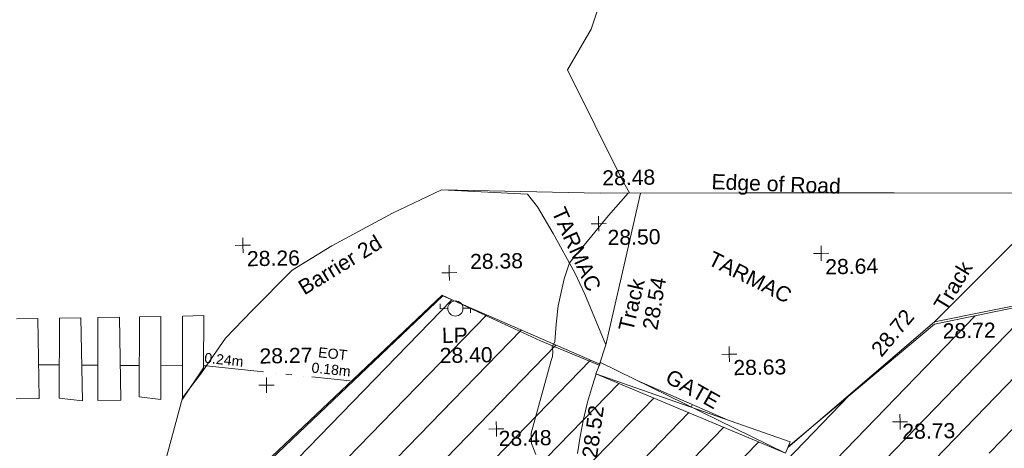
# Model space of a CAD drawing. Header units: millimetres. Extents: x -290717 to 520720, y -103372 to 287762.
# Tile 273 of 375: x -6642 to 17748, y 164211 to 174836. Entities that reach past the tile are written whole.
import ezdxf

# ---------------------------------------------------------------- set-up
doc = ezdxf.new("R2010")
doc.units = ezdxf.units.MM
doc.linetypes.add('IMPORT-HIDDEN2 _3_', pattern=[4762.5, 3175, -1587.5])
doc.linetypes.add('IMPORT-UG_ELEC_STREET LIGHTING_QLB2 _2_', pattern=[2700, 1500, -300.0000000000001, 0, -250, 150, -300.0000000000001, 0, -200])
for name, color, linetype, lineweight, true_color in [('00_TOPO_FENCE', 7, 'Continuous', 9, 0x3f7f4f), ('00_TOPO_FURN_BARRIER_2D', 7, 'Continuous', 9, 0x666666), ('00_TOPO_FURN_LAMP_POST', 7, 'Continuous', 9, 0x666666), ('00_TOPO_GATE', 7, 'Continuous', 9, 0xa50000), ('00_TOPO_HOARDING', 7, 'Continuous', 9, 0x67a552), ('00_TOPO_LEVEL_SPOT', 7, 'Continuous', 9, 0x666666), ('00_TOPO_TRACK', 7, 'Continuous', 9, 0x666666), ('00_UAV_LEVEL_SPOT', 7, 'Continuous', 9, 0x666666), ('00_UAV_TRACK', 7, 'Continuous', 9, 0x666666), ('01_DTM_CONTOUR_MNR', 7, 'Continuous', 9, 0xa5a552), ('12333-PUM-2D-U-0001-C01 - Rev2_REVIT IMPORT_dwg', 7, 'Continuous', 9, 0x767676), ('PUM-CHAMBER EXTENTS', 6, 'IMPORT-HIDDEN2 _3_', 9, 0xff00ff), ('PUM-ELECTRIC-SL-QLB2', 7, 'IMPORT-UG_ELEC_STREET LIGHTING_QLB2 _2_', 9, 0xff7f7f), ('PUM-UNABLE TO SURVEY', 190, 'Continuous', 9, 0x7f00ff)]:
    doc.layers.add(name, color=color, linetype=linetype, lineweight=lineweight, true_color=true_color)
for name, color, linetype, lineweight in [('00_TOPO_PEDASTRIAN', 7, 'Continuous', 9), ('00_TOPO_ROAD_EDGE', 7, 'Continuous', 9), ('00_TOPO_SURVEY_TEXT', 7, 'Continuous', 9)]:
    doc.layers.add(name, color=color, linetype=linetype, lineweight=lineweight)
doc.styles.add('Arial_1', font='arial.ttf', dxfattribs={"height": 250})
doc.styles.add('Swis721 Lt BT_2', font='swissl.ttf', dxfattribs={"height": 375})

# ---------------------------------------------------------------- blocks, each defined once
blk = doc.blocks.new('12333-PUM-2D-U-0001-C01 - Rev2_REVIT IMPORT_dwg__U40-2077190-Site Location Plan Existing')
at = {"layer": '00_TOPO_GATE', "color": 9, "true_color": 0xe1aaaa}
for p, q in [((-8407.096723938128, 5759.843193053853), (-8731.494364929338, 5255.099583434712)), ((-162.198893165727, -252.3717866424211), (-8407.096723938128, 5759.843193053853)), ((162.1988931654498, 252.3717866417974), (-8407.096723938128, 5759.843193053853)), ((162.1988931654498, 252.3717866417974), (-8731.494364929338, 5255.099583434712)), ((162.1988931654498, 252.3717866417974), (-162.198893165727, -252.3717866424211))]:
    blk.add_line(p, q, dxfattribs=at)
blk = doc.blocks.new('12333-PUM-2D-U-0001-C01 - Rev2_REVIT IMPORT_dwg_MSL_Lamp_Post_SYM-2077199-Site Location Plan Existing')
at = {"layer": '00_TOPO_FURN_LAMP_POST', "color": 254, "true_color": 0xcccccc, "flags": 128}
for points in [[(-500.1060478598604, 0), (-1000.212095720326, 0), (-1000.212095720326, 316.7338303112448)], [(500.1060478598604, 0), (1000.21209571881, 0), (1000.21209571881, -316.7338303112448)]]:
    blk.add_lwpolyline(points, dxfattribs=at)
at = {"layer": '00_TOPO_FURN_LAMP_POST', "color": 254, "true_color": 0xcccccc}
blk.add_circle((0, 0), 500.1060478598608, dxfattribs=at)
blk = doc.blocks.new('12333-PUM-2D-U-0001-C01 - Rev2_REVIT IMPORT_dwg_MM-2077200-Site Location Plan Existing')
at = {"layer": '00_TOPO_LEVEL_SPOT', "color": 254, "true_color": 0xcccccc, "flags": 128}
for points in [[(0, -500.0000000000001), (0, 0), (-500.0000000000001, 0)], [(500.0000000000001, 0), (0, 0), (0, 500.0000000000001)]]:
    blk.add_lwpolyline(points, dxfattribs=at)
blk = doc.blocks.new('12333-PUM-2D-U-0001-C01 - Rev2_REVIT IMPORT_dwg_UAV-2077255-Site Location Plan Existing')
at = {"layer": '00_UAV_LEVEL_SPOT', "color": 254, "true_color": 0xcccccc, "flags": 128}
for points in [[(0, -500.0000000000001), (0, 0), (-500.0000000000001, 0)], [(500.0000000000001, 0), (0, 0), (0, 500.0000000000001)]]:
    blk.add_lwpolyline(points, dxfattribs=at)
blk = doc.blocks.new('12333-PUM-2D-U-0001-C01 - Rev2_REVIT IMPORT_dwg_MGS62954_T2_Galway_ITM_3d_Rev1-2077680-Site Location Plan Existing')
at = {"layer": '00_TOPO_FENCE', "color": 254, "true_color": 0xcccccc, "flags": 128}
blk.add_lwpolyline([(533917210.8499775, 725719413.5790299), (533920897.2640227, 725722460.6173444), (533924975.9873791, 725723213.0356815), (533932823.7300687, 725724684.2544779), (533936834.0553869, 725725447.237831), (533940594.3079118, 725725466.5095568), (533946282.1384676, 725725466.6874781), (533949005.3609898, 725725595.4479479), (533953007.702599, 725725884.8935099), (533956868.8166244, 725726174.3537372), (533962564.0963076, 725726634.5533946), (533967466.2553149, 725727097.4780558), (533974024.9029548, 725727775.8969332), (533981580.335156, 725728558.1503834), (533988359.9939131, 725729322.6214048), (533990621.5881839, 725729601.8056606), (533993695.217885, 725730037.3716668), (533996392.6667585, 725727018.971834)], dxfattribs=at)
at = {"layer": '00_TOPO_FURN_BARRIER_2D', "color": 254, "true_color": 0xcccccc, "flags": 128}
blk.add_lwpolyline([(533912746.2515495, 725722036.5052344), (533912244.5524409, 725723304.2888194), (533912013.8884007, 725723831.2832826), (533911492.0118245, 725724821.5267333), (533911114.5409276, 725725483.6262214), (533910871.5686212, 725725807.1835822), (533908739.4146973, 725725947.7958801), (533907519.8137714, 725725393.8415568), (533906006.0803792, 725724606.2349731), (533905008.1017365, 725724018.0886515), (533903999.525553, 725723038.6678252), (533903333.035863, 725722365.2913063), (533902722.7423441, 725721520.3442726), (533902242.4378697, 725720908.0718657), (533901909.8754309, 725719778.1689265), (533901578.0845126, 725718621.573389), (533901445.6683447, 725718133.7352378), (533901359.258571, 725717831.0735658), (533901257.0911521, 725717473.2186562), (533901227.7307974, 725717172.7332674), (533901283.8736469, 725716552.4424427)], dxfattribs=at)
at = {"layer": '00_TOPO_HOARDING', "color": 254, "true_color": 0xcccccc, "flags": 128}
blk.add_lwpolyline([(533901164.4935371, 725708800.8826447), (533901283.8736469, 725716552.4424427), (533904103.5003007, 725719117.0899415), (533908717.6642132, 725723341.5498246), (533909955.8834306, 725722731.1892513), (533911130.0641741, 725722160.4057598), (533912574.6789336, 725721533.7209555), (533912546.7371247, 725721459.8727777)], dxfattribs=at)
at = {"layer": '00_TOPO_PEDASTRIAN', "color": 254, "true_color": 0xcccccc}
for p, q in [((533898157.5, 725722932.6000001), (533898690.9, 725722932.6000001)), ((533898690.9, 725722932.6000001), (533898690.9, 725720951.4)), ((533899186.2000001, 725720951.4), (533899224.3000001, 725722932.6000001)), ((533899224.3000001, 725722932.6000001), (533899757.7000001, 725722932.6000001)), ((533899757.7000001, 725722932.6000001), (533899757.7000001, 725720875.2)), ((533900138.7, 725720875.2), (533900176.8, 725722932.6000001)), ((533900176.8, 725722932.6000001), (533900710.2000001, 725722932.6000001)), ((533900710.2000001, 725722932.6000001), (533900710.2000001, 725720875.2000002)), ((533901167.4000001, 725720951.4), (533901205.5, 725722932.6000001)), ((533901205.5, 725722932.6000001), (533901738.9, 725722932.6000001)), ((533901738.9, 725722932.6000001), (533901700.8, 725720875.2)), ((533902234.2, 725720875.2), (533902272.3, 725722932.6000001)), ((533902272.3, 725722932.6000001), (533902805.7000001, 725722932.6000001)), ((533902805.7000001, 725722932.6000001), (533902767.6000001, 725721637.2000002)), ((533902234.2, 725720875.2), (533902767.6000001, 725721637.2000002)), ((533898119.4000001, 725720951.4), (533898690.9, 725720951.4)), ((533899186.2000001, 725720951.4), (533899757.7000001, 725720875.2)), ((533900138.7, 725720875.2), (533900710.2000001, 725720875.2000002)), ((533901167.4000001, 725720951.4), (533901700.8, 725720875.2))]:
    blk.add_line(p, q, dxfattribs=at)
at = {"layer": '00_TOPO_ROAD_EDGE', "color": 254, "true_color": 0xcccccc, "flags": 128}
blk.add_lwpolyline([(533908739.4146973, 725725947.7958801), (533912670.0000001, 725725800.0000001), (533916310.0000002, 725725740.0000001), (533919950.0000001, 725725680.0000001), (533925470.0000001, 725725570.0000002), (533929820.0000001, 725725480), (533936834.0553869, 725725447.2378309)], dxfattribs=at)
at = {"layer": '00_TOPO_TRACK', "color": 254, "true_color": 0xcccccc, "flags": 128}
for points in [[(533912574.6789336, 725721533.7209555), (533912746.2515495, 725722036.5052344), (533913259.047505, 725724116.0623729), (533913670.2224747, 725725783.5128165)], [(533920897.2640226, 725722460.6173444), (533921587.7210253, 725723128.2544619), (533922500.6453577, 725724011.0062728), (533924140.3283564, 725725596.4970801)]]:
    blk.add_lwpolyline(points, dxfattribs=at)
at = {"layer": '00_UAV_TRACK', "color": 254, "true_color": 0xcccccc}
blk.add_line((533912555.5566799, 725721479.9751701), (533912574.6789337, 725721533.7209555), dxfattribs=at)
at = {"layer": '00_UAV_TRACK', "color": 254, "true_color": 0xcccccc, "flags": 128}
blk.add_lwpolyline([(533911998.9246812, 725719352.2799838), (533912072.0557572, 725719779.1423563), (533912162.9978259, 725720202.567886), (533912271.5913437, 725720621.8137411), (533912397.6458011, 725721036.1444219), (533912497.7691252, 725721317.5551151)], dxfattribs=at)
at = {"layer": '01_DTM_CONTOUR_MNR', "color": 254, "true_color": 0xcccccc, "flags": 128}
blk.add_lwpolyline([(533910965.9082897, 725719346.913159), (533910860.2195361, 725719624.3557298), (533910855.3928532, 725719880.352665), (533911387.158753, 725721670.6493634), (533911416.8037975, 725721772.5632912), (533911431.0626704, 725721894.4959129), (533911418.4375001, 725722017.8125001), (533911485.913496, 725722133.6360372), (533911528.062802, 725722568.821256), (533911584.7368422, 725723022.9665073), (533911744.3255664, 725723687.4429868), (533911880.0000001, 725724080.0000001), (533912251.1679515, 725724518.9731265), (533912866.8533876, 725725239.4683203), (533913366.1588774, 725725786.0768225), (533913400.0000001, 725725790), (533913221.0696652, 725726118.926145), (533911920.0000001, 725728870), (533912516.8044635, 725729867.7026081), (533912772.0431522, 725730587.3982459)], dxfattribs=at)
at = {"xscale": 0.375, "yscale": 0.375, "zscale": 0.375}
for name, p in [('12333-PUM-2D-U-0001-C01 - Rev2_REVIT IMPORT_dwg_MM-2077200-Site Location Plan Existing', (533912620, 725725040.0000001)), ('12333-PUM-2D-U-0001-C01 - Rev2_REVIT IMPORT_dwg_MM-2077200-Site Location Plan Existing', (533903800.0000001, 725724660.0000001)), ('12333-PUM-2D-U-0001-C01 - Rev2_REVIT IMPORT_dwg_MM-2077200-Site Location Plan Existing', (533918120, 725724210.0000001)), ('12333-PUM-2D-U-0001-C01 - Rev2_REVIT IMPORT_dwg_MM-2077200-Site Location Plan Existing', (533908901.1960708, 725723889.0514143)), ('12333-PUM-2D-U-0001-C01 - Rev2_REVIT IMPORT_dwg_MSL_Lamp_Post_SYM-2077199-Site Location Plan Existing', (533909036.6232839, 725723002.5854496)), ('12333-PUM-2D-U-0001-C01 - Rev2_REVIT IMPORT_dwg_MM-2077200-Site Location Plan Existing', (533915800.0000001, 725721750)), ('12333-PUM-2D-U-0001-C01 - Rev2_REVIT IMPORT_dwg_MM-2077200-Site Location Plan Existing', (533904325.0012738, 725721183.8921641)), ('12333-PUM-2D-U-0001-C01 - Rev2_REVIT IMPORT_dwg_UAV-2077255-Site Location Plan Existing', (533910000.0000001, 725720000)), ('12333-PUM-2D-U-0001-C01 - Rev2_REVIT IMPORT_dwg_UAV-2077255-Site Location Plan Existing', (533920000.0000001, 725720000))]:
    blk.add_blockref(name, p, dxfattribs=at)
at = {"xscale": 0.4999999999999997, "yscale": 0.4999999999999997, "zscale": 0.4999999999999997, "rotation": 189.0402015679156}
blk.add_blockref('12333-PUM-2D-U-0001-C01 - Rev2_REVIT IMPORT_dwg__U40-2077190-Site Location Plan Existing', (533912546.7371247, 725721459.8727777), dxfattribs=at)
at = {"layer": '00_TOPO_FENCE', "color": 251, "true_color": 0x666666, "insert": (533919283.7974816, 725721836.3260624), "char_height": 375, "width": 1495.902363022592, "attachment_point": 1, "rotation": 49.21899149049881, "line_spacing_factor": 1.005061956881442, "style": 'Swis721 Lt BT_2'}
blk.add_mtext('28.72', dxfattribs=at)
at = {"layer": '00_TOPO_FURN_BARRIER_2D', "insert": (533905109.6648036, 725723710.4867707), "char_height": 375, "width": 2630.888600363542, "attachment_point": 1, "rotation": 30.525213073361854, "line_spacing_factor": 1.005061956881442, "style": 'Swis721 Lt BT_2'}
blk.add_mtext('Barrier 2d', dxfattribs=at)
at = {"layer": '00_TOPO_FURN_LAMP_POST', "char_height": 375, "attachment_point": 1, "line_spacing_factor": 1.005061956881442, "style": 'Swis721 Lt BT_2'}
for s, insert, width in [('LP', (533908688.9483859, 725722527.7166775), 707.5855621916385), ('28.40', (533908626.6658012, 725722029.7678344), 1495.902363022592)]:
    blk.add_mtext(s, dxfattribs=dict(at, insert=insert, width=width))
at = {"layer": '00_TOPO_GATE', "color": 251, "true_color": 0x666666, "insert": (533914361.7820635, 725721426.8637666), "char_height": 375, "width": 1567.13580888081, "attachment_point": 1, "rotation": 329.6262542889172, "line_spacing_factor": 1.005061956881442, "style": 'Swis721 Lt BT_2'}
blk.add_mtext('GATE', dxfattribs=at)
at = {"layer": '00_TOPO_LEVEL_SPOT', "char_height": 375, "width": 1495.902363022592, "attachment_point": 1, "line_spacing_factor": 1.005061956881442, "style": 'Swis721 Lt BT_2'}
for s, insert in [('28.50', (533912836.337939, 725724882.5120711)), ('28.26', (533903895.0808528, 725724512.6102246)), ('28.38', (533909419.551847, 725724346.0109518)), ('28.64', (533918215.0808527, 725724062.6102245)), ('28.27', (533904163.2503946, 725722095.283216)), ('28.63', (533915895.0808528, 725721602.6102245))]:
    blk.add_mtext(s, dxfattribs=dict(at, insert=insert))
at = {"layer": '00_TOPO_ROAD_EDGE', "color": 251, "true_color": 0x666666, "insert": (533912730.627866, 725726360.7463223), "char_height": 375, "width": 1495.902363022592, "attachment_point": 1, "line_spacing_factor": 1.005061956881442, "style": 'Swis721 Lt BT_2'}
blk.add_mtext('28.48', dxfattribs=at)
at = {"layer": '00_TOPO_ROAD_EDGE', "color": 251, "true_color": 0x666666, "insert": (533915446.0454679, 725726225.0532242), "char_height": 375, "width": 3746.879252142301, "attachment_point": 1, "rotation": 356.94181256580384, "line_spacing_factor": 1.005061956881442, "style": 'Swis721 Lt BT_2'}
blk.add_mtext('Edge of Road', dxfattribs=at)
at = {"layer": '00_TOPO_SURVEY_TEXT', "color": 251, "true_color": 0x666666, "char_height": 375, "width": 2450.430537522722, "attachment_point": 1, "line_spacing_factor": 1.005061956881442, "style": 'Swis721 Lt BT_2'}
for insert, rotation in [((533911797.1976888, 725725508.3225831), 293.24506326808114), ((533915452.0311985, 725724328.0930624), 332.5942265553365)]:
    blk.add_mtext('TARMAC', dxfattribs=dict(at, insert=insert, rotation=rotation))
at = {"layer": '00_TOPO_TRACK', "char_height": 375, "attachment_point": 1, "line_spacing_factor": 1.005061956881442, "style": 'Swis721 Lt BT_2'}
for s, insert, width, rotation in [('Track', (533920864.7055395, 725722891.8901284), 1486.404570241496, 57.726850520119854), ('Track', (533913058.6839563, 725722425.9276687), 1486.404570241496, 75.83179594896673), ('28.54', (533913656.4980104, 725722433.1196527), 1495.902363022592, 79.16603845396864)]:
    blk.add_mtext(s, dxfattribs=dict(at, insert=insert, width=width, rotation=rotation))
at = {"layer": '00_TOPO_TRACK', "insert": (533921095.9701237, 725722420.7913244), "char_height": 375, "width": 1495.902363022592, "attachment_point": 1, "line_spacing_factor": 1.005061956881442, "style": 'Swis721 Lt BT_2'}
blk.add_mtext('28.72', dxfattribs=at)
at = {"layer": '00_UAV_LEVEL_SPOT', "char_height": 375, "width": 1495.902363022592, "attachment_point": 1, "line_spacing_factor": 1.005061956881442, "style": 'Swis721 Lt BT_2'}
for s, insert in [('28.48', (533910051.8765643, 725719949.1441548)), ('28.73', (533920051.8765643, 725719949.1441548))]:
    blk.add_mtext(s, dxfattribs=dict(at, insert=insert))
at = {"layer": '00_UAV_TRACK', "insert": (533912105.4246072, 725719269.5170876), "char_height": 375, "width": 1495.902363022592, "attachment_point": 1, "rotation": 81.23430580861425, "line_spacing_factor": 1.005061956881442, "style": 'Swis721 Lt BT_2'}
blk.add_mtext('28.52', dxfattribs=at)
blk = doc.blocks.new('12333-PUM-2D-U-0001-C01 - Rev2_REVIT IMPORT_dwg-1620468-Site Location Plan Existing')
at = {"layer": 'PUM-CHAMBER EXTENTS', "true_color": 0xfff4d4}
h = blk.add_hatch(dxfattribs=at)
h.set_pattern_fill('FP_14', style=0, pattern_type=2)
h.set_pattern_definition([(45, (-533641079.65, -725615854.3560001), (-618.7184335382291, 618.7184335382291), [])])
h.paths.add_polyline_path([(351699.72233876, 60394.56140982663), (351708.9931528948, 60906.25732133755), (352393.2163071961, 60898.13015711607), (353041.6677554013, 66223.39089320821), (353206.9931529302, 73966.25732144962), (353982.8594361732, 73952.7145251), (354317.3501528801, 76699.64382133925), (358888.3501528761, 76111.64382135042), (361222.350152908, 86809.64382132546), (361563.3501529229, 88895.64382133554), (363078.350152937, 90435.64382137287), (363904.3501529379, 101867.6438212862), (365385.1266995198, 110525.3932341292), (365230.9820148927, 110551.7047199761), (365498.4008083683, 111226.8875165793), (365470.0968050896, 111952.5482150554), (365624.7061381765, 111926.1574136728), (366051.350152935, 114420.6438213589), (364898.3501528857, 114331.6438213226), (360524.3501529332, 111561.643821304), (356416.7002318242, 111258.678218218), (357929.2858412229, 111182.0907012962), (360544.5530249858, 111349.5624075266), (360546.5568067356, 111049.5690885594), (355314.0187962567, 111014.6190039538), (355309.6134037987, 111177.0234435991), (355277.3501528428, 111174.643821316), (352644.3501529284, 114141.6438213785), (338239.8330883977, 112460.2766464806), (329804.3501528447, 111555.6438213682), (319532.3501528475, 110592.6438213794), (310517.3501528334, 109863.6438213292), (302620.3501528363, 109581.6438213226), (295825.3501529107, 109566.6438213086), (279813.3501529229, 106549.643821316), (276140.8366145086, 103581.1872824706), (276061.814112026, 103425.8629484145), (271406.8224872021, 105468.1551963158), (271509.3894614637, 105701.9358727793), (267649.350152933, 107463.6438213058), (260223.350152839, 100640.6438213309), (259796.3501529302, 72682.64382134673), (269496.3501528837, 64316.64382130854), (273776.3501529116, 63665.64382135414), (309011.3501528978, 62955.64382139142), (311037.3501528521, 62074.64382133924), (337339.3501528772, 60871.64382135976), (351699.5658924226, 60394.56660731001)])
h.paths.add_polyline_path([(268358.9909750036, 65556.86419186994), (264596.4920611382, 69167.41490751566), (264804.2082447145, 69383.8727354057), (266581.5988270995, 67470.36930634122), (268566.7072650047, 65773.32227584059), (268393.5501527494, 65592.87780157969)])
h.paths.add_polyline_path([(332379.887152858, 67575.85382149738), (302320.8871528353, 68122.8538214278), (302332.4158496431, 68783.33241919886), (280169.8095181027, 69186.63780598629), (280330.3604934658, 78384.59702432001), (275960.0958838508, 78464.13017966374), (276108.0612945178, 86595.19465455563), (280450.151176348, 86519.4031937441), (280756.2778082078, 103341.6855813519), (302910.5740271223, 102938.5317815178), (302921.4142533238, 103534.2289657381), (310787.9439886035, 103391.0774384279), (310815.0515438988, 104880.7045066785), (318228.828162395, 104745.7919744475), (318301.0448391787, 108714.2766025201), (322633.8020448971, 108635.4310593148), (322539.6341878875, 103240.5581443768), (349750.1643799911, 102745.3933022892), (349310.9351529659, 74176.42282136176), (332506.0083566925, 74506.52523825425), (332420.225768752, 69792.56032023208)])
h.paths.add_polyline_path([(262373.7501529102, 72788.24382131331), (262335.6501528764, 75226.64382130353), (265345.5501529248, 75226.64382130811), (265383.6501528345, 72864.44382133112), (265304.2827260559, 72862.43451938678)])
h.paths.add_polyline_path([(261383.1501528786, 75912.44382136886), (261459.3501528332, 80789.24382133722), (267517.2501529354, 80713.04382135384), (267441.050152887, 75836.24382130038), (261504.3495088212, 75910.91930116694)])
h.paths.add_polyline_path([(302573.8228673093, 78329.52926304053), (302592.4407276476, 78963.90062831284), (306343.567266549, 78898.43991812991), (306598.9518629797, 91613.85658206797), (302817.4785721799, 91689.80612071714), (302824.7187942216, 92271.10215000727), (296640.3411529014, 92395.32482125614), (296360.3411528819, 78454.32482147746), (302538.3452618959, 78330.24181806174)])
h.paths.add_polyline_path([(261840.3501529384, 80865.44382136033), (261687.9501528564, 92981.24382131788), (264050.1501528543, 92981.2438213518), (264202.5501529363, 80865.44382139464), (263838.6680771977, 80865.44382138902)])
h.paths.add_polyline_path([(274664.4282881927, 104261.9875886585), (272430.0401462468, 105281.7542374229), (273799.1437452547, 104582.3695657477), (274486.1144024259, 104328.01044291)])
h.paths.add_polyline_path([(315481.3501528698, 115683.6438212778), (326437.165211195, 116343.5766866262), (364189.350152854, 120948.6438212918), (366744.3501529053, 124721.6438213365), (363517.3501528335, 126053.6438213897), (359872.3501529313, 126432.6438213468), (352849.3501528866, 126181.6438212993), (339104.3501528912, 124625.643821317), (335451.3501528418, 124514.6438212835), (325145.3501528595, 123235.643821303), (319635.3501528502, 122976.6438213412), (314446.3501528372, 122493.6438213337), (313566.3501528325, 118980.6438212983)])
h.paths.add_polyline_path([(322305.050152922, 119194.0438212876), (322152.6501528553, 121403.8438213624), (326724.6501528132, 121784.8438213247), (326877.0501529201, 119498.8438214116), (323355.1979919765, 119264.0536772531)])
h.paths.add_polyline_path([(328629.650152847, 120870.443821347), (328477.2501528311, 122089.6438212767), (329810.7501529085, 122242.0438213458), (329963.1501528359, 121022.8438213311), (328841.3815410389, 120894.6416942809)])
h.paths.add_polyline_path([(317352.0501528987, 121480.0438213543), (317352.0501528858, 121861.0438214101), (317618.7501528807, 121856.3885555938), (317618.7501528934, 121480.043821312), (317362.3608135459, 121480.0438213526)])
h.paths.add_polyline_path([(331601.4501528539, 122089.6438213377), (331144.2501528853, 122242.0438213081), (331258.5501528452, 122623.0438213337), (331715.7501528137, 122470.6438213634), (331644.5503212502, 122233.3110493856)])
at = {"layer": 'PUM-ELECTRIC-SL-QLB2', "color": 254, "true_color": 0xffd4d4}
for p, q in [((257611.2501528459, 105930.9754846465), (258122.3494518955, 105918.6073693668)), ((258678.0501528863, 105905.1599427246), (259075.2483806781, 105895.5481246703)), ((259630.5501528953, 105882.1103517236), (260102.6278971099, 105870.6865208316)), ((260636.6486696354, 105857.7637277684), (261169.8097439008, 105844.8617385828))]:
    blk.add_line(p, q, dxfattribs=at)
at = {"layer": 'PUM-ELECTRIC-SL-QLB2', "color": 254, "true_color": 0xffd4d4, "flags": 128}
blk.add_lwpolyline([(261689.4043947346, 105832.2880438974), (261757.3501529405, 105830.6438213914), (265319.3501528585, 105399.6438212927)], dxfattribs=at)
at = {"layer": 'PUM-UNABLE TO SURVEY', "color": 7, "true_color": 0xfff4d4}
blk.add_line((272430.040146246, 105281.7542374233), (274664.4282881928, 104261.9875886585), dxfattribs=at)
at = {"layer": 'PUM-UNABLE TO SURVEY', "color": 7, "true_color": 0xfff4d4, "flags": 128}
for points in [[(276146.350152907, 103585.6438212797), (279813.3501529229, 106549.643821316), (295825.3501529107, 109566.6438213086), (302620.3501528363, 109581.6438213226), (310517.3501528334, 109863.6438213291), (319532.3501528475, 110592.6438213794), (329804.3501528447, 111555.6438213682), (338504.3501529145, 112488.6438213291), (352644.3501529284, 114141.6438213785), (355277.3501528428, 111174.643821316), (355312.9323998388, 111177.2682409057)], [(351699.72233876, 60394.56140982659), (337339.3501528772, 60871.64382135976), (311037.3501528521, 62074.64382133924), (309011.3501528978, 62955.64382139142), (273776.3501529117, 63665.64382135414), (269496.3501528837, 64316.64382130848), (259796.3501529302, 72682.64382134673), (260223.350152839, 100640.6438213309), (267649.350152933, 107463.6438213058), (271509.3894614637, 105701.9358727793)]]:
    blk.add_lwpolyline(points, dxfattribs=at)
blk.add_blockref('12333-PUM-2D-U-0001-C01 - Rev2_REVIT IMPORT_dwg_MGS62954_T2_Galway_ITM_3d_Rev1-2077680-Site Location Plan Existing', (-533641079.6498471, -725615854.3561786))
at = {"layer": 'PUM-ELECTRIC-SL-QLB2', "char_height": 250, "width": 1160.025439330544, "attachment_point": 2, "rotation": 353.10078255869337, "line_spacing_factor": 0.9417779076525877, "style": 'Arial_1'}
for s, insert in [('0.24m', (262216.301757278, 106102.7370503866)), ('EOT\\P0.18m', (264914.02362948, 106204.2553497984))]:
    blk.add_mtext(s, dxfattribs=dict(at, insert=insert))

msp = doc.modelspace()

# ---------------------------------------------------------------- block references
at = {"layer": '12333-PUM-2D-U-0001-C01 - Rev2_REVIT IMPORT_dwg', "color": 254, "linetype": 'IMPORT-UG_ELEC_STREET LIGHTING_QLB2 _2_', "true_color": 0xffd4d4, "rotation": 0.9999999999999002}
msp.add_blockref('12333-PUM-2D-U-0001-C01 - Rev2_REVIT IMPORT_dwg-1620468-Site Location Plan Existing', (-261895.0770586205, 55869.5817132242), dxfattribs=at)

doc.saveas('drawing.dxf')
